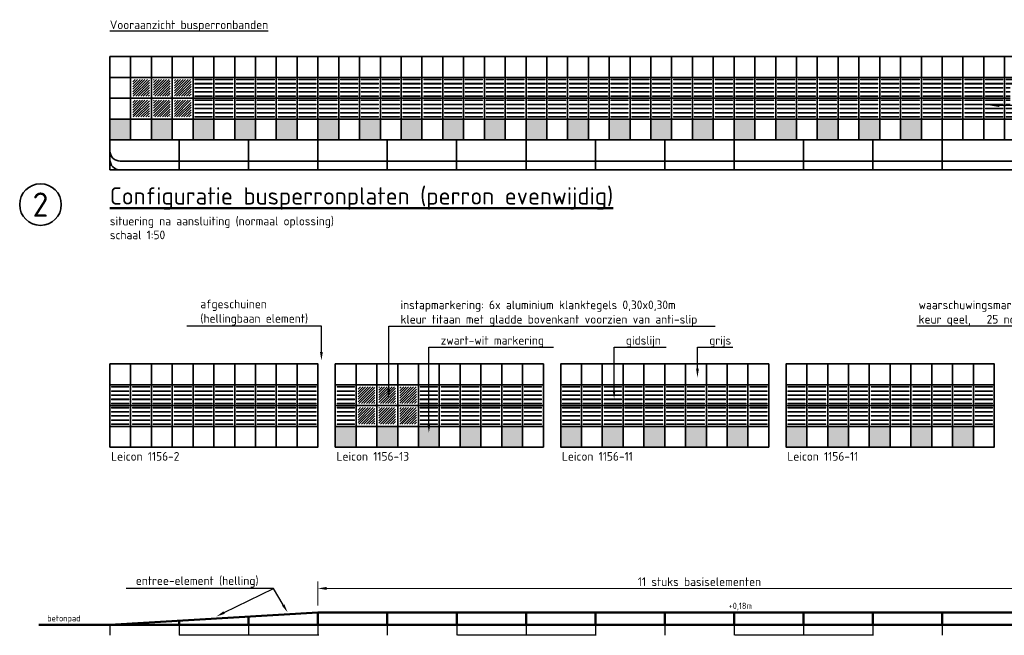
# Model space of a CAD drawing. Header units: metres. Extents: x -699 to 2316, y -1199 to 781.
# Tile 511 of 593: x 1078 to 1092, y -266 to -257. Entities that reach past the tile are written whole.
import ezdxf
from ezdxf import colors
from ezdxf.entities.mleader import LeaderData, LeaderLine
from ezdxf.enums import TextEntityAlignment as Align
from ezdxf.math import Vec2, Vec3

# ---------------------------------------------------------------- set-up
doc = ezdxf.new("R2010")
doc.units = ezdxf.units.M
doc.header["$PDMODE"] = 1
doc.linetypes.add('NLCS-HIDDEN', pattern=[4, 2, -2])
for name, color, linetype, lineweight in [('N-WE-VH-KANTOPSLUITING-G', 251, 'Continuous', 35), ('N-WE-VH-KANTOPSLUITING_ELEMENT_PERRONBAND-G', 252, 'Continuous', 35), ('N-WE-VH-KANTOPSLUITING_ELEMENT_PERRONBAND-GD', 252, 'Continuous', 50), ('N-WE-VH-KANTOPSLUITING_ELEMENT_PERRONBAND-GN', 252, 'NLCS-HIDDEN', 25), ('N-WE-VH-KANTVERHARDING-G', 210, 'Continuous', 35), ('N-WE-VH-KANTVERHARDING-GD', 210, 'Continuous', 50), ('N-WE-VH-VERHARDING_TEGEL-G', 252, 'Continuous', 35), ('X-XX-AL-M', 7, 'Continuous', 18), ('X-XX-AL-T18', 10, 'Continuous', 18), ('X-XX-AL-T25', 7, 'Continuous', 25), ('X-XX-AL-T50', 130, 'Continuous', 50), ('X-XX-AL-T70', 210, 'Continuous', 70)]:
    doc.layers.add(name, color=color, linetype=linetype, lineweight=lineweight)
doc.styles.add('NLCS-ISO', font='NLCS-ISO.ttf')
doc.styles.add('NLCS-ISO-M100-T25', font='NLCS-ISO.ttf', dxfattribs={"height": 0.25})
doc.styles.add('NLCS-ISO-M50-T25', font='NLCS-ISO.ttf', dxfattribs={"height": 0.125})
doc.styles.add('NLCS-ISO-M50-T50', font='NLCS-ISO.ttf', dxfattribs={"height": 0.25})
doc.styles.add('NLCS-ISO-M50-T70', font='NLCS-ISO.ttf', dxfattribs={"height": 0.35})
doc.dimstyles.new('NLCS-M50-T25-PIJL_A_L2_H2', dxfattribs={"dimscale": 0.05, "dimtxt": 2.5, "dimasz": 2.5, "dimexe": 2, "dimexo": 2, "dimgap": 0.7, "dimtad": 1, "dimzin": 0, "dimdsep": 46, "dimtxsty": 'NLCS-ISO-M50-T25', "dimcen": 0, "dimdle": 2, "dimclrd": 256, "dimclre": 256, "dimclrt": 256, "dimazin": 0, "dimtfac": 1, "dimtdec": 3, "dimtofl": 0, "dimtmove": 0, "dimatfit": 3, "dimfxl": 2, "dimtfillclr": 256, "dimtolj": 1, "dimtzin": 0, "dimlwd": -1, "dimlwe": -1, "dimarcsym": 0})

# ---------------------------------------------------------------- blocks, each defined once
blk = doc.blocks.new('tegelsgrijs')
for points in [[(-0.3, 0), (0, 0), (0, 0.3), (-0.3, 0.3)], [(0, 0), (0.3, 0), (0.3, 0.3), (0, 0.3)]]:
    blk.add_lwpolyline(points, close=True)
blk = doc.blocks.new('geleiderlijn')
for points in [[(0, 0), (0.3, 0), (0.3, 0.3), (0, 0.3)], [(0, -0.3), (0.3, -0.3), (0.3, 0), (0, 0)]]:
    blk.add_lwpolyline(points, close=True)
at = {"lineweight": 9}
for points in [[(0.025, 0.265), (0.275, 0.265), (0.275, 0.275), (0.025, 0.275)], [(0.025, 0.205), (0.275, 0.205), (0.275, 0.215), (0.025, 0.215)], [(0.025, 0.145), (0.275, 0.145), (0.275, 0.155), (0.025, 0.155)], [(0.025, 0.085), (0.275, 0.085), (0.275, 0.095), (0.025, 0.095)], [(0.025, 0.025), (0.275, 0.025), (0.275, 0.035), (0.025, 0.035)], [(0.025, -0.035), (0.275, -0.035), (0.275, -0.025), (0.025, -0.025)], [(0.025, -0.095), (0.275, -0.095), (0.275, -0.085), (0.025, -0.085)], [(0.025, -0.155), (0.275, -0.155), (0.275, -0.145), (0.025, -0.145)], [(0.025, -0.215), (0.275, -0.215), (0.275, -0.205), (0.025, -0.205)], [(0.025, -0.275), (0.275, -0.275), (0.275, -0.265), (0.025, -0.265)]]:
    blk.add_lwpolyline(points, close=True, dxfattribs=at)
blk = doc.blocks.new('LPP_07')
at = {"layer": 'N-WE-VH-VERHARDING_TEGEL-G', "color": 7}
blk.add_lwpolyline([(0, 1.2), (3, 1.2), (3, 0), (0, 0)], close=True, dxfattribs=at)
at = {"layer": 'N-WE-VH-VERHARDING_TEGEL-G'}
for p in [(0.3, 0.9), (0.9, 0.9), (1.5, 0.9), (2.1, 0.9), (2.7, 0.9), (0.3, 0), (0.9, 0), (1.5, 0), (2.1, 0), (2.7, 0)]:
    blk.add_blockref('tegelsgrijs', p, dxfattribs=at)
at = {"layer": 'N-WE-VH-VERHARDING_TEGEL-G', "xscale": -1}
for p in [(0.3, 0.6), (0.6, 0.6), (0.9, 0.6), (1.2, 0.6), (1.5, 0.6), (1.8, 0.6), (2.1, 0.6), (2.4, 0.6), (2.7, 0.6), (3, 0.6)]:
    blk.add_blockref('geleiderlijn', p, dxfattribs=at)
blk = doc.blocks.new('zwartwittegels')
at = {"layer": 'N-WE-VH-VERHARDING_TEGEL-G'}
blk.add_hatch(color=256, dxfattribs=at).paths.add_polyline_path([(-0.3, 0), (0, 0), (0, 0.3), (-0.3, 0.3)])
for points in [[(-0.3, 0), (0, 0), (0, 0.3), (-0.3, 0.3)], [(0, 0), (0.3, 0), (0.3, 0.3), (0, 0.3)]]:
    blk.add_lwpolyline(points, close=True)
blk = doc.blocks.new('instapmarkering')
at = {"layer": 'N-WE-VH-VERHARDING_TEGEL-G', "lineweight": 9}
h = blk.add_hatch(dxfattribs=at)
h.set_pattern_fill('ANSI31', color=256, scale=0.008, style=0)
h.set_pattern_definition([(45, (-1022.894947, 281.797257), (-0.01796051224, 0.01796051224), [])])
h.paths.add_polyline_path([(-0.42, 0.27), (-0.18, 0.27), (-0.18, 0.03), (-0.42, 0.03)])
h = blk.add_hatch(dxfattribs=at)
h.set_pattern_fill('ANSI31', color=256, scale=0.008, style=0)
h.set_pattern_definition([(45, (-1023.194947, 281.797257), (-0.01796051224, 0.01796051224), [])])
h.paths.add_polyline_path([(-0.12, 0.27), (0.12, 0.27), (0.12, 0.03), (-0.12, 0.03)])
h = blk.add_hatch(dxfattribs=at)
h.set_pattern_fill('ANSI31', color=256, scale=0.008, style=0)
h.set_pattern_definition([(45, (-1023.494947, 281.797257), (-0.01796051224, 0.01796051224), [])])
h.paths.add_polyline_path([(0.18, 0.27), (0.42, 0.27), (0.42, 0.03), (0.18, 0.03)])
h = blk.add_hatch(dxfattribs=at)
h.set_pattern_fill('ANSI31', color=256, scale=0.008, style=0)
h.set_pattern_definition([(45, (-1022.894947, 281.497257), (-0.01796051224, 0.01796051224), [])])
h.paths.add_polyline_path([(-0.42, -0.03), (-0.18, -0.03), (-0.18, -0.27), (-0.42, -0.27)])
h = blk.add_hatch(dxfattribs=at)
h.set_pattern_fill('ANSI31', color=256, scale=0.008, style=0)
h.set_pattern_definition([(45, (-1023.194947, 281.497257), (-0.01796051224, 0.01796051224), [])])
h.paths.add_polyline_path([(-0.12, -0.03), (0.12, -0.03), (0.12, -0.27), (-0.12, -0.27)])
h = blk.add_hatch(dxfattribs=at)
h.set_pattern_fill('ANSI31', color=256, scale=0.008, style=0)
h.set_pattern_definition([(45, (-1023.494947, 281.497257), (-0.01796051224, 0.01796051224), [])])
h.paths.add_polyline_path([(0.18, -0.03), (0.42, -0.03), (0.42, -0.27), (0.18, -0.27)])
at = {"layer": 'N-WE-VH-VERHARDING_TEGEL-G'}
for points in [[(-0.15, 0), (-0.45, 0), (-0.45, 0.3), (-0.15, 0.3)], [(0.15, 0), (-0.15, 0), (-0.15, 0.3), (0.15, 0.3)], [(0.45, 0), (0.15, 0), (0.15, 0.3), (0.45, 0.3)], [(-0.15, -0.3), (-0.45, -0.3), (-0.45, 0), (-0.15, 0)], [(0.15, -0.3), (-0.15, -0.3), (-0.15, 0), (0.15, 0)], [(0.45, -0.3), (0.15, -0.3), (0.15, 0), (0.45, 0)]]:
    blk.add_lwpolyline(points, close=True, dxfattribs=at)
blk = doc.blocks.new('LPP_03')
at = {"layer": 'N-WE-VH-KANTOPSLUITING_ELEMENT_PERRONBAND-G', "color": 7}
blk.add_lwpolyline([(0, 1.2), (3, 1.2), (3, 0), (0, 0)], close=True, dxfattribs=at)
at = {"layer": 'N-WE-VH-KANTOPSLUITING_ELEMENT_PERRONBAND-G'}
for name, p in [('tegelsgrijs', (0.3, 0.9)), ('tegelsgrijs', (0.9, 0.9)), ('tegelsgrijs', (1.5, 0.9)), ('tegelsgrijs', (2.1, 0.9)), ('tegelsgrijs', (2.7, 0.9)), ('instapmarkering', (0.75, 0.6)), ('zwartwittegels', (0.3, 0)), ('zwartwittegels', (0.9, 0)), ('zwartwittegels', (1.5, 0)), ('zwartwittegels', (2.1, 0)), ('zwartwittegels', (2.7, 0))]:
    blk.add_blockref(name, p, dxfattribs=at)
at = {"layer": 'N-WE-VH-KANTOPSLUITING_ELEMENT_PERRONBAND-G', "rotation": 90}
blk.add_blockref('tegelsgrijs', (0.3, 0.6), dxfattribs=at)
at = {"layer": 'N-WE-VH-KANTOPSLUITING_ELEMENT_PERRONBAND-G', "xscale": -1}
for p in [(1.5, 0.6), (1.8, 0.6), (2.1, 0.6), (2.4, 0.6), (2.7, 0.6), (3, 0.6)]:
    blk.add_blockref('geleiderlijn', p, dxfattribs=at)
blk = doc.blocks.new('LPP_02')
at = {"layer": 'N-WE-VH-VERHARDING_TEGEL-G', "color": 7}
blk.add_lwpolyline([(0, 1.2), (3, 1.2), (3, 0), (0, 0)], close=True, dxfattribs=at)
at = {"layer": 'N-WE-VH-VERHARDING_TEGEL-G'}
for name, p in [('tegelsgrijs', (0.3, 0.9)), ('tegelsgrijs', (0.9, 0.9)), ('tegelsgrijs', (1.5, 0.9)), ('tegelsgrijs', (2.1, 0.9)), ('tegelsgrijs', (2.7, 0.9)), ('zwartwittegels', (0.3, 0)), ('zwartwittegels', (0.9, 0)), ('zwartwittegels', (1.5, 0)), ('zwartwittegels', (2.1, 0)), ('zwartwittegels', (2.7, 0))]:
    blk.add_blockref(name, p, dxfattribs=at)
at = {"layer": 'N-WE-VH-VERHARDING_TEGEL-G', "xscale": -1}
for p in [(0.3, 0.6), (0.6, 0.6), (0.9, 0.6), (1.2, 0.6), (1.5, 0.6), (1.8, 0.6), (2.1, 0.6), (2.4, 0.6), (2.7, 0.6), (3, 0.6)]:
    blk.add_blockref('geleiderlijn', p, dxfattribs=at)
blk = doc.blocks.new('LPP_06')
at = {"layer": 'N-WE-VH-VERHARDING_TEGEL-G', "color": 7}
blk.add_lwpolyline([(0, 1.2), (3, 1.2), (3, 0), (0, 0)], close=True, dxfattribs=at)
at = {"layer": 'N-WE-VH-VERHARDING_TEGEL-G'}
for name, p in [('tegelsgrijs', (0.3, 0.9)), ('tegelsgrijs', (0.9, 0.9)), ('tegelsgrijs', (1.5, 0.9)), ('tegelsgrijs', (2.1, 0.9)), ('tegelsgrijs', (2.7, 0.9)), ('instapmarkering', (0.75, 0.6)), ('zwartwittegels', (0.3, 0)), ('zwartwittegels', (0.9, 0)), ('zwartwittegels', (1.5, 0)), ('zwartwittegels', (2.1, 0)), ('zwartwittegels', (2.7, 0))]:
    blk.add_blockref(name, p, dxfattribs=at)
at = {"layer": 'N-WE-VH-VERHARDING_TEGEL-G', "xscale": -1}
for p in [(0.3, 0.6), (1.5, 0.6), (1.8, 0.6), (2.1, 0.6), (2.4, 0.6), (2.7, 0.6), (3, 0.6)]:
    blk.add_blockref('geleiderlijn', p, dxfattribs=at)
blk = doc.blocks.new('*D2317')
at = {"layer": 'Defpoints', "color": 0, "transparency": 16777216}
for p in [(1082.422, -265.325), (1082.422, -265.672), (1093.422, -265.672)]:
    blk.add_point(p, dxfattribs=at)
at = {"layer": 'X-XX-AL-M', "transparency": 16777216}
for p, q in [((1082.422, -265.572), (1082.422, -265.225)), ((1093.297, -265.325), (1082.547, -265.325)), ((1093.422, -265.572), (1093.422, -265.225))]:
    blk.add_line(p, q, dxfattribs=at)
for points in [[(1082.547, -265.304), (1082.547, -265.346), (1082.422, -265.325)], [(1093.297, -265.304), (1093.297, -265.346), (1093.422, -265.325)]]:
    blk.add_solid(points, dxfattribs=at)
at = {"layer": 'X-XX-AL-M', "transparency": 16777216, "insert": (1087.922, -265.228), "char_height": 0.125, "attachment_point": 5, "style": 'NLCS-ISO-M50-T25'}
blk.add_mtext('\\A1;11 stuks basiselementen', dxfattribs=at)
blk = doc.blocks.new('perron-04')
at = {"layer": 'N-WE-VH-KANTOPSLUITING-G'}
for p, q in [((-15, 0.435), (0, 0.435)), ((-15, 0.435), (-15, 0)), ((-14, 0.435), (-14, 0)), ((-13, 0.435), (-13, 0)), ((-12, 0.435), (-12, 0)), ((-11, 0.435), (-11, 0)), ((-10, 0.435), (-10, 0)), ((-9, 0.435), (-9, 0)), ((-8, 0.435), (-8, 0)), ((-7, 0.435), (-7, 0)), ((-6, 0.435), (-6, 0)), ((-5, 0.435), (-5, 0)), ((-4, 0.435), (-4, 0)), ((-3, 0.435), (-3, 0)), ((-15, 0), (-11, 0)), ((-14.85, 0.127), (-11, 0.127)), ((0, 0.127), (-11, 0.127)), ((0, 0), (-11, 0))]:
    blk.add_line(p, q, dxfattribs=at)
for centre in [(-14.85, 0.277), (-14.85, 0.15)]:
    blk.add_arc(centre, 0.15, 180, 270, dxfattribs=at)
at = {"layer": 'N-WE-VH-VERHARDING_TEGEL-G'}
for name, p in [('LPP_03', (-15, 0.435)), ('LPP_02', (-12, 0.435)), ('LPP_02', (-9, 0.435)), ('LPP_02', (-6, 0.435)), ('LPP_07', (-3, 0.435))]:
    blk.add_blockref(name, p, dxfattribs=at)
at = {"layer": 'X-XX-AL-T25'}
ml = blk.add_multileader_mtext('Standard', dxfattribs=at)
ml.set_content('helling ca.1:17', color=256, style='NLCS-ISO-M100-T25')
ml.set_leader_properties(color=256, linetype='ByLayer', lineweight=-1)
ml.build(insert=Vec2(0, 0))
ml.multileader.update_dxf_attribs({"text_left_attachment_type": 5, "text_right_attachment_type": 5, "dogleg_length": 0.25, "arrow_head_size": 0.15})
ctx = ml.context
ctx.base_point, ctx.char_height, ctx.arrow_head_size, ctx.landing_gap_size, ctx.plane_origin = Vec3(-1.998, 0.933), 0.15, 0.15, 0.054, Vec3(-564.397, 145.691)
ctx.left_attachment, ctx.right_attachment = 5, 5
notes = []
notes.append((ctx, [(0, (1, 1, 0), (-2.016, 0.933), (1, 0), 0.0189, [(0, [(-2.324, 0.933)], 0, [])])]))
ctx.mtext.insert, ctx.mtext.flow_direction = Vec3(-1.944, 1.128), 5
ctx.mtext.has_bg_fill, ctx.mtext.bg_color, ctx.mtext.bg_scale_factor, ctx.mtext.bg_transparency, ctx.mtext.use_window_bg_color = 1, -1027028792, 1.5, 0, 1
for ctx, leaders in notes:
    for number, flags, end, landing, length, lines in leaders:
        leader = LeaderData()
        leader.index, (leader.has_last_leader_line, leader.has_dogleg_vector, leader.attachment_direction) = number, flags
        leader.last_leader_point, leader.dogleg_vector, leader.dogleg_length = Vec3(end), Vec3(landing), length
        for number, points, colour, breaks in lines:
            line = LeaderLine()
            line.index, line.vertices, line.color, line.breaks = number, Vec3.list(points), colors.encode_raw_color(colour), breaks
            leader.lines.append(line)
        ctx.leaders.append(leader)

msp = doc.modelspace()

# ---------------------------------------------------------------- linework, layer by layer
at = {"layer": 'N-WE-VH-KANTOPSLUITING_ELEMENT_PERRONBAND-GD'}
for p, q in [((1082.422, -265.6718), (1079.4215, -265.8518)), ((1081.4215, -265.7318), (1081.4215, -265.8518)), ((1094.4328, -265.6718), (1082.422, -265.6718)), ((1082.422, -265.6718), (1082.422, -265.8518)), ((1082.422, -265.6718), (1082.422, -265.8518)), ((1083.422, -265.6718), (1083.422, -265.8518)), ((1084.422, -265.6718), (1084.422, -265.8518)), ((1085.422, -265.6718), (1085.422, -265.8518)), ((1086.422, -265.6718), (1086.422, -265.8518)), ((1087.422, -265.6718), (1087.422, -265.8518)), ((1088.422, -265.6718), (1088.422, -265.8518)), ((1089.422, -265.6718), (1089.422, -265.8518)), ((1090.422, -265.6718), (1090.422, -265.8518)), ((1091.422, -265.6718), (1091.422, -265.8518)), ((1080.4215, -265.7918), (1080.4215, -265.8518))]:
    msp.add_line(p, q, dxfattribs=at)
at = {"layer": 'N-WE-VH-KANTOPSLUITING_ELEMENT_PERRONBAND-GN'}
for p, q in [((1079.4215, -265.8518), (1079.4215, -266.0018)), ((1080.4215, -265.8518), (1080.4215, -266.0018)), ((1081.4215, -265.8518), (1081.4215, -266.0018)), ((1082.422, -265.8518), (1082.422, -266.0018)), ((1082.422, -265.8518), (1082.422, -266.0018)), ((1083.422, -265.8518), (1083.422, -266.0018)), ((1084.422, -265.8518), (1084.422, -266.0018)), ((1085.422, -265.8518), (1085.422, -266.0018)), ((1086.422, -265.8518), (1086.422, -266.0018)), ((1087.422, -265.8518), (1087.422, -266.0018)), ((1088.422, -265.8518), (1088.422, -266.0018)), ((1089.422, -265.8518), (1089.422, -266.0018)), ((1090.422, -265.8518), (1090.422, -266.0018)), ((1091.422, -265.8518), (1091.422, -266.0018)), ((1082.422, -266.0018), (1079.4215, -266.0018)), ((1094.4328, -266.0018), (1082.422, -266.0018))]:
    msp.add_line(p, q, dxfattribs=at)
at = {"layer": 'N-WE-VH-KANTVERHARDING-G'}
msp.add_circle((1078.4215, -259.7868), 0.3, dxfattribs=at)
at = {"layer": 'N-WE-VH-KANTVERHARDING-GD'}
msp.add_line((1095.0876, -265.8518), (1078.3977, -265.8518), dxfattribs=at)

# ---------------------------------------------------------------- block references
for name, p in [('perron-04', (1094.4215, -259.2868)), ('LPP_07', (1079.4215, -263.2868)), ('LPP_06', (1082.6715, -263.2868)), ('LPP_02', (1085.9215, -263.2868)), ('LPP_02', (1089.1715, -263.2868))]:
    msp.add_blockref(name, p)

# ---------------------------------------------------------------- texts
at = {"layer": 'X-XX-AL-T18', "style": 'NLCS-ISO'}
for s, p in [('+0,18m', (1088.3443, -265.6482)), ('betonpad', (1078.5184, -265.8282))]:
    msp.add_text(s, height=0.09, dxfattribs=at).set_placement(p, align=Align.BOTTOM_LEFT)
at = {"layer": 'X-XX-AL-T25', "style": 'NLCS-ISO-M50-T25'}
for s, p in [('%%UVooraanzicht busperronbanden', (1079.4215, -257.2543)), ('situering na aansluiting (normaal oplossing)', (1079.4215, -260.0868)), ('schaal 1:50', (1079.4215, -260.2868))]:
    msp.add_text(s, height=0.125, dxfattribs=at).set_placement(p)
at = {"layer": 'X-XX-AL-T25', "char_height": 0.125, "attachment_point": 1, "style": 'NLCS-ISO-M50-T25'}
for s, insert, width in [('Leicon 1156-2', (1079.4395, -263.3568), 1.55574), ('Leicon 1156-13', (1082.6895, -263.3568), 1.55574), ('Leicon 1156-11', (1085.9395, -263.3568), 1.51956), ('Leicon 1156-11', (1089.1895, -263.3568), 1.51956)]:
    msp.add_mtext(s, dxfattribs=dict(at, insert=insert, width=width))
at = {"layer": 'X-XX-AL-T50', "style": 'NLCS-ISO-M50-T50'}
msp.add_text('%%UConfiguratie busperronplaten (perron evenwijdig)', height=0.25, dxfattribs=at).set_placement((1079.4215, -259.7868))
at = {"layer": 'X-XX-AL-T70', "style": 'NLCS-ISO-M50-T70'}
msp.add_text('2', height=0.35, dxfattribs=at).set_placement((1078.4215, -259.7868), align=Align.MIDDLE_CENTER)

# ---------------------------------------------------------------- dimensions: what is measured, and where the dimension line sits
at = {"layer": 'X-XX-AL-M'}
dim = msp.add_aligned_dim(p1=(1093.422, -265.6718), p2=(1082.422, -265.6718), distance=-0.3465, text='11 stuks basiselementen', dimstyle='NLCS-M50-T25-PIJL_A_L2_H2', dxfattribs=at)
dim.commit()
dim.dimension.update_dxf_attribs({"geometry": '*D2317', "text_midpoint": (1087.922, -265.2277)})

# ---------------------------------------------------------------- leaders
at = {"layer": 'X-XX-AL-T25'}
ml = msp.add_multileader_mtext('Standard', dxfattribs=at)
ml.set_content('afgeschuinen\\P(hellingbaan element)', color=256, style='NLCS-ISO-M50-T25')
ml.set_leader_properties(color=256, linetype='ByLayer', lineweight=-1)
ml.build(insert=Vec2(0, 0))
ml.multileader.update_dxf_attribs({"text_left_attachment_type": 5, "text_right_attachment_type": 5, "dogleg_length": 0.125, "arrow_head_size": 0.125})
ctx = ml.context
ctx.base_point, ctx.char_height, ctx.arrow_head_size, ctx.landing_gap_size, ctx.plane_origin = Vec3(1080.6815, -261.5415), 0.125, 0.125, 0.045, Vec3(2099.5347, 18.5889)
ctx.left_attachment, ctx.right_attachment = 5, 5
notes = []
notes.append((ctx, [(0, (1, 1, 0), (1082.4715, -261.5415), (-1, 0), 0.125, [(0, [(1082.4715, -262.0368)], 0, [])])]))
ctx.mtext.insert, ctx.mtext.flow_direction = Vec3(1080.7265, -261.1582), 5
ml = msp.add_multileader_mtext('Standard', dxfattribs=at)
ml.set_content('instapmarkering: 6x aluminium klanktegels 0,30x0,30m\\Pkleur titaan met gladde bovenkant voorzien van anti-slip', color=256, style='NLCS-ISO-M50-T25')
ml.set_leader_properties(color=256, linetype='ByLayer', lineweight=-1)
ml.build(insert=Vec2(0, 0))
ml.multileader.update_dxf_attribs({"text_left_attachment_type": 5, "text_right_attachment_type": 5, "dogleg_length": 0.125, "arrow_head_size": 0.125})
ctx = ml.context
ctx.base_point, ctx.char_height, ctx.arrow_head_size, ctx.landing_gap_size, ctx.plane_origin = Vec3(1083.5672, -261.5415), 0.125, 0.125, 0.045, Vec3(66.3789, 18.78)
ctx.left_attachment, ctx.right_attachment = 5, 5
notes.append((ctx, [(0, (1, 1, 0), (1083.4422, -261.5415), (1, 0), 0.125, [(0, [(1083.4422, -262.5828)], 0, [])])]))
ctx.mtext.insert, ctx.mtext.flow_direction = Vec3(1083.6122, -261.1707), 5
ml = msp.add_multileader_mtext('Standard', dxfattribs=at)
ml.set_content('\\A1;waarschuwingsmarkering: 4x tegel 0,30x0,30m\\Pkeur geel,   25 noppen per tegel, recht patroon', color=256, style='NLCS-ISO-M50-T25')
ml.set_leader_properties(color=256, linetype='ByLayer', lineweight=-1)
ml.build(insert=Vec2(0, 0))
ml.multileader.update_dxf_attribs({"text_left_attachment_type": 5, "text_right_attachment_type": 5, "dogleg_length": 0.125, "arrow_head_size": 0.125})
ctx = ml.context
ctx.base_point, ctx.char_height, ctx.arrow_head_size, ctx.landing_gap_size, ctx.plane_origin = Vec3(1091.0367, -261.5415), 0.125, 0.125, 0.045, Vec3(2112.0274, 18.78)
ctx.left_attachment, ctx.right_attachment = 5, 5
notes.append((ctx, [(0, (1, 1, 0), (1094.9642, -261.5415), (-1, 0), 0.125, [(0, [(1094.9642, -262.5973)], 0, [])])]))
ctx.mtext.insert, ctx.mtext.flow_direction = Vec3(1091.0817, -261.1707), 5
ml = msp.add_multileader_mtext('Standard', dxfattribs=at)
ml.set_content('zwart-wit markering', color=256, style='NLCS-ISO-M50-T25')
ml.set_leader_properties(color=256, linetype='ByLayer', lineweight=-1)
ml.build(insert=Vec2(0, 0))
ml.multileader.update_dxf_attribs({"text_left_attachment_type": 5, "text_right_attachment_type": 5, "dogleg_length": 0.125, "arrow_head_size": 0.125})
ctx = ml.context
ctx.base_point, ctx.char_height, ctx.arrow_head_size, ctx.landing_gap_size, ctx.plane_origin = Vec3(1084.1465, -261.8457), 0.125, 0.125, 0.045, Vec3(66.9583, 18.2847)
ctx.left_attachment, ctx.right_attachment = 5, 5
notes.append((ctx, [(0, (1, 1, 0), (1084.0215, -261.8457), (1, 0), 0.125, [(0, [(1084.0215, -263.0781)], 0, [])])]))
ctx.mtext.insert, ctx.mtext.flow_direction = Vec3(1084.1915, -261.6832), 5
ml = msp.add_multileader_mtext('Standard', dxfattribs=at)
ml.set_content('gidslijn', color=256, style='NLCS-ISO-M50-T25')
ml.set_leader_properties(color=256, linetype='ByLayer', lineweight=-1)
ml.build(insert=Vec2(0, 0))
ml.multileader.update_dxf_attribs({"text_left_attachment_type": 5, "text_right_attachment_type": 5, "dogleg_length": 0.125, "arrow_head_size": 0.125})
ctx = ml.context
ctx.base_point, ctx.char_height, ctx.arrow_head_size, ctx.landing_gap_size, ctx.plane_origin = Vec3(1086.8165, -261.8457), 0.125, 0.125, 0.045, Vec3(69.6282, 18.2847)
ctx.left_attachment, ctx.right_attachment = 5, 5
notes.append((ctx, [(0, (1, 1, 0), (1086.6915, -261.8457), (1, 0), 0.125, [(0, [(1086.6915, -262.5918)], 0, [])])]))
ctx.mtext.insert, ctx.mtext.flow_direction = Vec3(1086.8615, -261.6832), 5
ml = msp.add_multileader_mtext('Standard', dxfattribs=at)
ml.set_content('grijs', color=256, style='NLCS-ISO-M50-T25')
ml.set_leader_properties(color=256, linetype='ByLayer', lineweight=-1)
ml.build(insert=Vec2(0, 0))
ml.multileader.update_dxf_attribs({"text_left_attachment_type": 5, "text_right_attachment_type": 5, "dogleg_length": 0.125, "arrow_head_size": 0.125})
ctx = ml.context
ctx.base_point, ctx.char_height, ctx.arrow_head_size, ctx.landing_gap_size, ctx.plane_origin = Vec3(1088.0187, -261.8457), 0.125, 0.125, 0.045, Vec3(70.8305, 18.2847)
ctx.left_attachment, ctx.right_attachment = 5, 5
notes.append((ctx, [(0, (1, 1, 0), (1087.8937, -261.8457), (1, 0), 0.125, [(0, [(1087.8937, -262.2799)], 0, [])])]))
ctx.mtext.insert, ctx.mtext.flow_direction = Vec3(1088.0637, -261.6832), 5
ml = msp.add_multileader_mtext('Standard', dxfattribs=at)
ml.set_content('entree-element (helling)', color=256, style='NLCS-ISO-M50-T25')
ml.set_leader_properties(color=256, linetype='ByLayer', lineweight=-1)
ml.build(insert=Vec2(0, 0))
ml.multileader.update_dxf_attribs({"text_left_attachment_type": 5, "text_right_attachment_type": 5, "dogleg_length": 0.125, "arrow_head_size": 0.125})
ctx = ml.context
ctx.base_point, ctx.char_height, ctx.arrow_head_size, ctx.landing_gap_size, ctx.plane_origin = Vec3(1079.751, -265.3253), 0.125, 0.125, 0.045, Vec3(2024.6385, -26.4847)
ctx.left_attachment, ctx.right_attachment = 5, 5
notes.append((ctx, [(0, (1, 1, 0), (1081.7785, -265.3253), (-1, 0), 0.125, [(0, [(1080.9576, -265.729)], 0, [])])]))
ctx.mtext.insert, ctx.mtext.flow_direction = Vec3(1079.796, -265.1503), 5
ml = msp.add_multileader_mtext('Standard', dxfattribs=at)
ml.set_content(' ', color=256, style='NLCS-ISO-M50-T25')
ml.set_leader_properties(color=256, linetype='ByLayer', lineweight=-1)
ml.build(insert=Vec2(0, 0))
ml.multileader.update_dxf_attribs({"text_left_attachment_type": 5, "text_right_attachment_type": 5, "dogleg_length": 0.125, "arrow_head_size": 0.125})
ctx = ml.context
ctx.base_point, ctx.char_height, ctx.arrow_head_size, ctx.landing_gap_size, ctx.plane_origin = Vec3(1081.4885, -265.3253), 0.125, 0.125, 0.045, Vec3(2026.3637, -26.0149)
ctx.left_attachment, ctx.right_attachment = 5, 5
notes.append((ctx, [(0, (1, 1, 0), (1081.7785, -265.3253), (-1, 0), 0.125, [(0, [(1081.9839, -265.6707)], 0, [])])]))
ctx.mtext.insert, ctx.mtext.flow_direction = Vec3(1081.5335, -265.2003), 5
for ctx, leaders in notes:
    for number, flags, end, landing, length, lines in leaders:
        leader = LeaderData()
        leader.index, (leader.has_last_leader_line, leader.has_dogleg_vector, leader.attachment_direction) = number, flags
        leader.last_leader_point, leader.dogleg_vector, leader.dogleg_length = Vec3(end), Vec3(landing), length
        for number, points, colour, breaks in lines:
            line = LeaderLine()
            line.index, line.vertices, line.color, line.breaks = number, Vec3.list(points), colors.encode_raw_color(colour), breaks
            leader.lines.append(line)
        ctx.leaders.append(leader)

doc.saveas('drawing.dxf')
